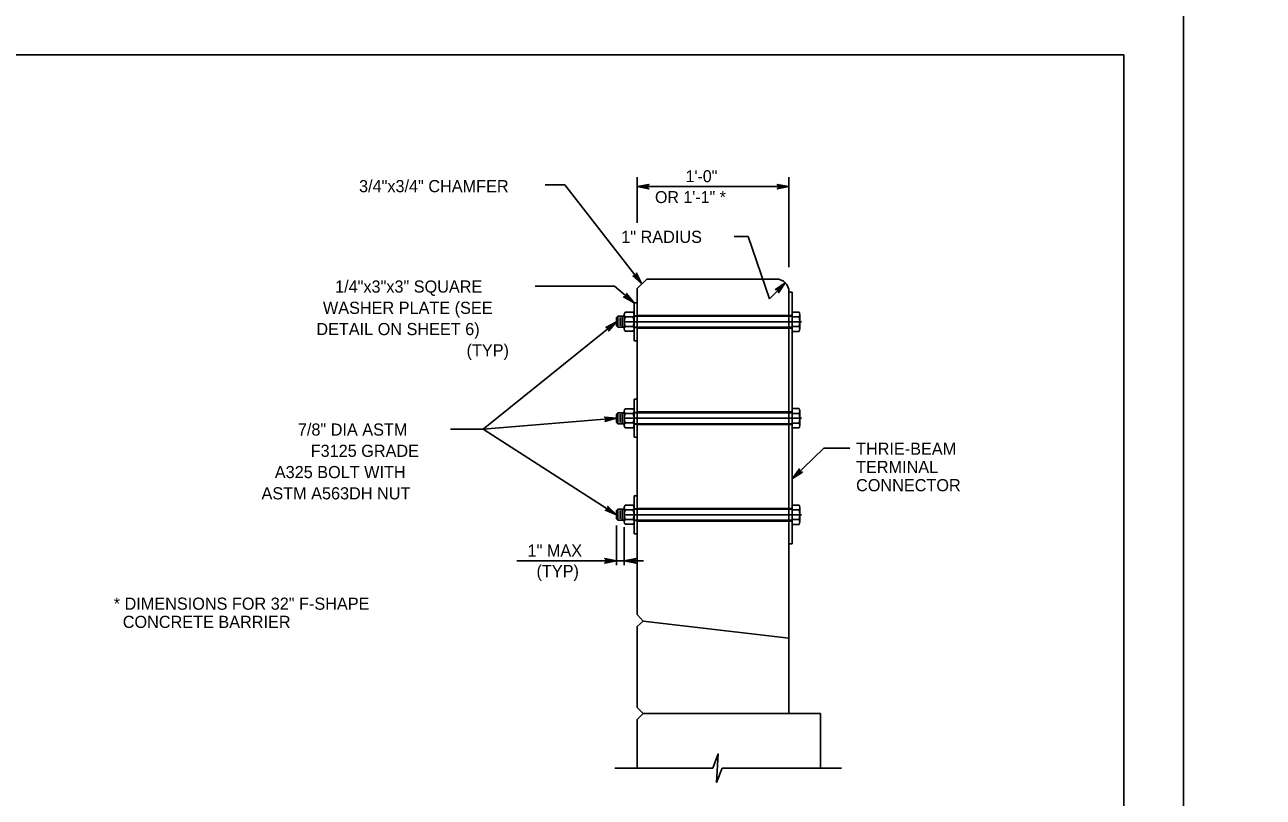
# Model space of a CAD drawing. Extents: x 632007860 to 635435983, y 295418622 to 297794622.
# Drawn here: x 633398975 to 633709860, y 295811306 to 296005122 of the extents above; entities that cross this region are included whole.
import ezdxf

# ---------------------------------------------------------------- set-up
doc = ezdxf.new("R2010")
doc.units = 0
for name, color, linetype in [('1', 7, 'Continuous'), ('8', 7, 'Continuous'), ('PLT-BNDY', 7, 'Continuous'), ('S-ABUT', 7, 'Continuous'), ('S-DECK', 7, 'Continuous'), ('S-DETL-DIMS', 7, 'Continuous'), ('S-DETL-T120', 7, 'Continuous'), ('S-STEL', 7, 'Continuous')]:
    doc.layers.add(name, color=color, linetype=linetype)

msp = doc.modelspace()

# ---------------------------------------------------------------- linework, layer by layer
at = {"layer": '1'}
for p, q in [((632888860, 295997622), (633674860, 295997622)), ((633674860, 295997622), (633674860, 295433622))]:
    msp.add_line(p, q, dxfattribs=at)
at = {"layer": '8'}
for p, q in [((633593971, 295930607), (633549546, 295930607)), ((633593971, 295906398), (633549546, 295906398)), ((633593971, 295882189), (633549546, 295882189))]:
    msp.add_line(p, q, dxfattribs=at)
at = {"layer": 'PLT-BNDY'}
for points in [[(632848860, 296012622), (633689860, 296012622), (633689860, 295418622), (632848860, 295418622)], [(633689860, 296012622), (634530860, 296012622), (634530860, 295418622), (633689860, 295418622)]]:
    msp.add_lwpolyline(points, close=True, dxfattribs=at)
at = {"layer": 'S-ABUT'}
for p, q in [((633555090, 295941324), (633552708, 295938943)), ((633555090, 295941324), (633587634, 295941324)), ((633552708, 295938943), (633552708, 295857113)), ((633590808, 295938149), (633590808, 295832290)), ((633554198, 295855440), (633552708, 295857113)), ((633552708, 295854113), (633554198, 295855440)), ((633552708, 295854113), (633552708, 295833790)), ((633554208, 295832290), (633552708, 295833790)), ((633552708, 295830790), (633554208, 295832290)), ((633552708, 295830790), (633552708, 295818599))]:
    msp.add_line(p, q, dxfattribs=at)
msp.add_arc((633587634, 295938149), 3175, 0, 90, dxfattribs=at)
at = {"layer": 'S-DECK'}
for p, q in [((633590808, 295851187), (633554198, 295855440)), ((633554208, 295832290), (633590808, 295832290)), ((633598753, 295832290), (633590808, 295832290)), ((633598753, 295832290), (633598753, 295818599))]:
    msp.add_line(p, q, dxfattribs=at)
at = {"layer": 'S-DETL-DIMS'}
for p, q in [((633534542, 295964950), (633529604, 295964950)), ((633553899, 295940134), (633534542, 295964950)), ((633552708, 295955394), (633552708, 295966899)), ((633590808, 295944298), (633590808, 295966899)), ((633552708, 295964507), (633590808, 295964507)), ((633580596, 295952035), (633577044, 295952035)), ((633585892, 295936354), (633580596, 295952035)), ((633589878, 295940394), (633585892, 295936354)), ((633546980, 295939532), (633527077, 295939532)), ((633551916, 295935369), (633546980, 295939532)), ((633547515, 295930607), (633514045, 295903628)), ((633514045, 295903628), (633547515, 295906398)), ((633514045, 295903628), (633505844, 295903628)), ((633514045, 295903628), (633547515, 295882189)), ((633591657, 295891242), (633599599, 295898847)), ((633599599, 295898847), (633606071, 295898847)), ((633547515, 295869540), (633547515, 295879523)), ((633549473, 295869540), (633549473, 295879081)), ((633522534, 295870628), (633554273, 295870628)), ((633547107, 295818599), (633571691, 295818599)), ((633574073, 295818599), (633603959, 295818599))]:
    msp.add_line(p, q, dxfattribs=at)
for points in [[(633552708, 295964507), (633555668, 295965062), (633555554, 295964983), (633555440, 295964904), (633555381, 295964804), (633555322, 295964705), (633555305, 295964606), (633555288, 295964507), (633555305, 295964408), (633555322, 295964308), (633555381, 295964209), (633555440, 295964110), (633555554, 295964031), (633555668, 295963952), (633552708, 295964507), (633555554, 295964031), (633555440, 295964110), (633552708, 295964507), (633555381, 295964209), (633555322, 295964308), (633552708, 295964507), (633555305, 295964408), (633555288, 295964507), (633552708, 295964507), (633555305, 295964606), (633555322, 295964705), (633552708, 295964507), (633555381, 295964804), (633555440, 295964904), (633552708, 295964507), (633555554, 295964983)], [(633590808, 295964507), (633587849, 295965062), (633587963, 295964983), (633588077, 295964904), (633588136, 295964804), (633588195, 295964705), (633588212, 295964606), (633588229, 295964507), (633588212, 295964408), (633588195, 295964308), (633588136, 295964209), (633588077, 295964110), (633587963, 295964031), (633587849, 295963952), (633590808, 295964507), (633587963, 295964031), (633588077, 295964110), (633590808, 295964507), (633588136, 295964209), (633588195, 295964308), (633590808, 295964507), (633588212, 295964408), (633588229, 295964507), (633590808, 295964507), (633588212, 295964606), (633588195, 295964705), (633590808, 295964507), (633588136, 295964804), (633588077, 295964904), (633590808, 295964507), (633587963, 295964983)], [(633553899, 295940134), (633552516, 295942808), (633552524, 295942670), (633552532, 295942531), (633552490, 295942424), (633552448, 295942316), (633552380, 295942242), (633552312, 295942168), (633552224, 295942120), (633552135, 295942072), (633552021, 295942058), (633551906, 295942043), (633551774, 295942084), (633551641, 295942126), (633553899, 295940134), (633551774, 295942084), (633551906, 295942043), (633553899, 295940134), (633552021, 295942058), (633552135, 295942072), (633553899, 295940134), (633552224, 295942120), (633552312, 295942168), (633553899, 295940134), (633552380, 295942242), (633552448, 295942316), (633553899, 295940134), (633552490, 295942424), (633552532, 295942531), (633553899, 295940134), (633552524, 295942670)], [(633589878, 295940394), (633587405, 295938678), (633587541, 295938703), (633587678, 295938729), (633587790, 295938701), (633587901, 295938673), (633587984, 295938616), (633588067, 295938558), (633588125, 295938476), (633588184, 295938394), (633588213, 295938283), (633588243, 295938171), (633588219, 295938035), (633588195, 295937898), (633589878, 295940394), (633588219, 295938035), (633588243, 295938171), (633589878, 295940394), (633588213, 295938283), (633588184, 295938394), (633589878, 295940394), (633588125, 295938476), (633588067, 295938558), (633589878, 295940394), (633587984, 295938616), (633587901, 295938673), (633589878, 295940394), (633587790, 295938701), (633587678, 295938729), (633589878, 295940394), (633587541, 295938703)], [(633551916, 295935369), (633550011, 295937701), (633550084, 295937433), (633550046, 295937206), (633549944, 295937032), (633549790, 295936902), (633549572, 295936826), (633549296, 295936853), (633551916, 295935369), (633549572, 295936826), (633549790, 295936902), (633551916, 295935369), (633549944, 295937032), (633550046, 295937206), (633551916, 295935369), (633550084, 295937433)], [(633547515, 295930607), (633544862, 295929181), (633545139, 295929202), (633545355, 295929121), (633545506, 295928988), (633545604, 295928812), (633545637, 295928584), (633545559, 295928317), (633547515, 295930607), (633545637, 295928584), (633545604, 295928812), (633547515, 295930607), (633545506, 295928988), (633545355, 295929121), (633547515, 295930607), (633545139, 295929202)], [(633547515, 295906398), (633544520, 295906707), (633544760, 295906568), (633544893, 295906380), (633544944, 295906185), (633544926, 295905985), (633544825, 295905777), (633544611, 295905601), (633547515, 295906398), (633544825, 295905777), (633544926, 295905985), (633547515, 295906398), (633544944, 295906185), (633544893, 295906380), (633547515, 295906398), (633544760, 295906568)], [(633591657, 295891242), (633594179, 295892888), (633593905, 295892844), (633593682, 295892906), (633593521, 295893026), (633593408, 295893193), (633593356, 295893418), (633593411, 295893689), (633591657, 295891242), (633593356, 295893418), (633593408, 295893193), (633591657, 295891242), (633593521, 295893026), (633593682, 295892906), (633591657, 295891242), (633593905, 295892844)], [(633547515, 295882189), (633545322, 295884252), (633545429, 295883996), (633545421, 295883766), (633545342, 295883580), (633545207, 295883432), (633545001, 295883328), (633544723, 295883318), (633547515, 295882189), (633545001, 295883328), (633545207, 295883432), (633547515, 295882189), (633545342, 295883580), (633545421, 295883766), (633547515, 295882189), (633545429, 295883996)], [(633547515, 295870628), (633544555, 295871183), (633544669, 295871104), (633544783, 295871025), (633544842, 295870926), (633544901, 295870827), (633544918, 295870728), (633544935, 295870628), (633544918, 295870529), (633544901, 295870430), (633544842, 295870331), (633544783, 295870231), (633544669, 295870152), (633544555, 295870073), (633547515, 295870628), (633544669, 295870152), (633544783, 295870231), (633547515, 295870628), (633544842, 295870331), (633544901, 295870430), (633547515, 295870628), (633544918, 295870529), (633544935, 295870628), (633547515, 295870628), (633544918, 295870728), (633544901, 295870827), (633547515, 295870628), (633544842, 295870926), (633544783, 295871025), (633547515, 295870628), (633544669, 295871104)], [(633549473, 295870628), (633552432, 295871183), (633552318, 295871104), (633552204, 295871025), (633552145, 295870926), (633552087, 295870827), (633552069, 295870728), (633552052, 295870628), (633552069, 295870529), (633552087, 295870430), (633552145, 295870331), (633552204, 295870231), (633552318, 295870152), (633552432, 295870073), (633549473, 295870628), (633552318, 295870152), (633552204, 295870231), (633549473, 295870628), (633552145, 295870331), (633552087, 295870430), (633549473, 295870628), (633552069, 295870529), (633552052, 295870628), (633549473, 295870628), (633552069, 295870728), (633552087, 295870827), (633549473, 295870628), (633552145, 295870926), (633552204, 295871025), (633549473, 295870628), (633552318, 295871104)], [(633574073, 295818599), (633572623, 295815028), (633573055, 295822171), (633571691, 295818599)]]:
    msp.add_lwpolyline(points, dxfattribs=at)
at = {"layer": 'S-STEL'}
for p, q in [((633591603, 295937991), (633590808, 295937991)), ((633591603, 295937991), (633591603, 295874854)), ((633551916, 295935369), (633551916, 295925844)), ((633552708, 295935369), (633551916, 295935369)), ((633547858, 295931984), (633547515, 295931640)), ((633547515, 295931640), (633547515, 295929573)), ((633547858, 295931984), (633549471, 295931984)), ((633547858, 295931984), (633547858, 295929229)), ((633548396, 295931640), (633548396, 295929573)), ((633548934, 295931984), (633548934, 295929229)), ((633549471, 295932394), (633549471, 295928816)), ((633551731, 295931800), (633549655, 295931800)), ((633551731, 295932991), (633549656, 295932991)), ((633551915, 295932394), (633551915, 295928816)), ((633552708, 295932083), (633551916, 295932083)), ((633591603, 295931984), (633551916, 295931984)), ((633591603, 295932195), (633552708, 295932195)), ((633591603, 295933028), (633591603, 295928183)), ((633593332, 295933028), (633591603, 295933028)), ((633593332, 295931819), (633591603, 295931819)), ((633593521, 295928790), (633593521, 295932423)), ((633547515, 295929573), (633547858, 295929229)), ((633547858, 295929229), (633549471, 295929229)), ((633551731, 295929413), (633549655, 295929413)), ((633551731, 295928220), (633549655, 295928220)), ((633591603, 295929229), (633551916, 295929229)), ((633552708, 295929130), (633551916, 295929130)), ((633591603, 295929018), (633552708, 295929018)), ((633593332, 295929391), (633591603, 295929391)), ((633593332, 295928183), (633591603, 295928183)), ((633552708, 295925844), (633551916, 295925844)), ((633551916, 295911160), (633551916, 295901635)), ((633552708, 295911160), (633551916, 295911160)), ((633547858, 295907775), (633547515, 295907431)), ((633547515, 295907431), (633547515, 295905364)), ((633547858, 295907775), (633549471, 295907775)), ((633547858, 295907775), (633547858, 295905020)), ((633548396, 295907431), (633548396, 295905364)), ((633548934, 295907775), (633548934, 295905020)), ((633549471, 295908185), (633549471, 295904608)), ((633551731, 295907591), (633549655, 295907591)), ((633551731, 295908782), (633549656, 295908782)), ((633551915, 295908185), (633551915, 295904608)), ((633552708, 295907874), (633551916, 295907874)), ((633591603, 295907775), (633551916, 295907775)), ((633591603, 295907987), (633552708, 295907987)), ((633591603, 295908819), (633591603, 295903974)), ((633593332, 295908819), (633591603, 295908819)), ((633593332, 295907610), (633591603, 295907610)), ((633593521, 295904581), (633593521, 295908214)), ((633547515, 295905364), (633547858, 295905020)), ((633547858, 295905020), (633549471, 295905020)), ((633551731, 295905204), (633549655, 295905204)), ((633551731, 295904011), (633549655, 295904011)), ((633591603, 295905020), (633551916, 295905020)), ((633552708, 295904921), (633551916, 295904921)), ((633591603, 295904809), (633552708, 295904809)), ((633593332, 295905183), (633591603, 295905183)), ((633593332, 295903974), (633591603, 295903974)), ((633552708, 295901635), (633551916, 295901635)), ((633551731, 295884574), (633549656, 295884574)), ((633551916, 295886952), (633551916, 295877427)), ((633552708, 295886952), (633551916, 295886952)), ((633591603, 295884610), (633591603, 295879765)), ((633593332, 295884610), (633591603, 295884610)), ((633593521, 295880373), (633593521, 295884006)), ((633547858, 295883566), (633547515, 295883223)), ((633547515, 295883223), (633547515, 295881155)), ((633547515, 295881155), (633547858, 295880812)), ((633547858, 295883566), (633549471, 295883566)), ((633547858, 295883566), (633547858, 295880812)), ((633548396, 295883223), (633548396, 295881155)), ((633548934, 295883566), (633548934, 295880812)), ((633549471, 295883976), (633549471, 295880399)), ((633551731, 295883382), (633549655, 295883382)), ((633551731, 295880995), (633549655, 295880995)), ((633551915, 295883976), (633551915, 295880399)), ((633552708, 295883665), (633551916, 295883665)), ((633591603, 295883566), (633551916, 295883566)), ((633591603, 295883778), (633552708, 295883778)), ((633593332, 295883401), (633591603, 295883401)), ((633593332, 295880974), (633591603, 295880974)), ((633547858, 295880812), (633549471, 295880812)), ((633551731, 295879802), (633549655, 295879802)), ((633591603, 295880812), (633551916, 295880812)), ((633552708, 295880713), (633551916, 295880713)), ((633591603, 295880600), (633552708, 295880600)), ((633593332, 295879765), (633591603, 295879765)), ((633552708, 295877427), (633551916, 295877427)), ((633591603, 295874854), (633590808, 295874854))]:
    msp.add_line(p, q, dxfattribs=at)
for centre, radius, start, end in [((633550530, 295932394), 1058, 145.7053, 214.2947), ((633553435, 295930606), 3963, 162.47188, 197.52812), ((633550856, 295932394), 1058, 325.7053, 34.2947), ((633547952, 295930606), 3963, 342.47188, 17.52812), ((633592445, 295932423), 1075, 325.7053, 34.2947), ((633589495, 295930605), 4025, 342.47188, 17.52812), ((633550530, 295928816), 1058, 145.7053, 214.2947), ((633550856, 295928816), 1058, 325.7053, 34.2947), ((633592445, 295928790), 1075, 325.7053, 34.2947), ((633550530, 295908185), 1058, 145.7053, 214.2947), ((633553435, 295906398), 3963, 162.47188, 197.52812), ((633550856, 295908185), 1058, 325.7053, 34.2947), ((633547952, 295906398), 3963, 342.47188, 17.52812), ((633592445, 295908214), 1075, 325.7053, 34.2947), ((633589495, 295906396), 4025, 342.47188, 17.52812), ((633550530, 295904608), 1058, 145.7053, 214.2947), ((633550856, 295904608), 1058, 325.7053, 34.2947), ((633592445, 295904581), 1075, 325.7053, 34.2947), ((633550530, 295883976), 1058, 145.7053, 214.2947), ((633550856, 295883976), 1058, 325.7053, 34.2947), ((633592445, 295884005), 1075, 325.7053, 34.2947), ((633553435, 295882189), 3963, 162.47188, 197.52812), ((633550530, 295880399), 1058, 145.7053, 214.2947), ((633547952, 295882189), 3963, 342.47188, 17.52812), ((633550856, 295880399), 1058, 325.7053, 34.2947), ((633589495, 295882187), 4025, 342.47188, 17.52812), ((633592445, 295880372), 1075, 325.7053, 34.2947)]:
    msp.add_arc(centre, radius, start, end, dxfattribs=at)

# ---------------------------------------------------------------- texts
at = {"layer": 'S-DETL-T120'}
for s, height, p in [('1\'-0"', 2999.8, (633564849, 295965632)), ('3/4"x3/4" CHAMFER', 3048.01, (633482887, 295963115)), ('OR 1\'-1" *', 2999.8, (633557176, 295960382)), ('1" RADIUS', 3048, (633548712, 295950393)), ('1/4"x3"x3" SQUARE', 3048.07, (633476870, 295937920)), ('WASHER PLATE (SEE', 3048.07, (633473822, 295932586)), ('DETAIL ON SHEET 6)', 3048.07, (633472167, 295927252)), (' (TYP)', 3048.1, (633508744, 295921918)), ('7/8" DIA ASTM ', 3048.07, (633467528, 295902036)), ('F3125 GRADE', 3048.07, (633470745, 295896702)), ('THRIE-BEAM', 3048.1, (633607653, 295897223)), ('A325 BOLT WITH ', 3048.07, (633461744, 295891368)), ('TERMINAL', 3048.1, (633607653, 295892651)), ('CONNECTOR', 3048.1, (633607653, 295888079)), ('ASTM A563DH NUT', 3048.07, (633458408, 295886034)), ('1" MAX', 3048.1, (633525191, 295871695)), ('(TYP)', 3048.1, (633527435, 295866513)), ('* DIMENSIONS FOR 32" F-SHAPE ', 3048.01, (633421310, 295858351)), ('  CONCRETE BARRIER', 3048.01, (633421310, 295853779))]:
    msp.add_text(s, height=height, dxfattribs=at).set_placement(p)

doc.saveas('drawing.dxf')
